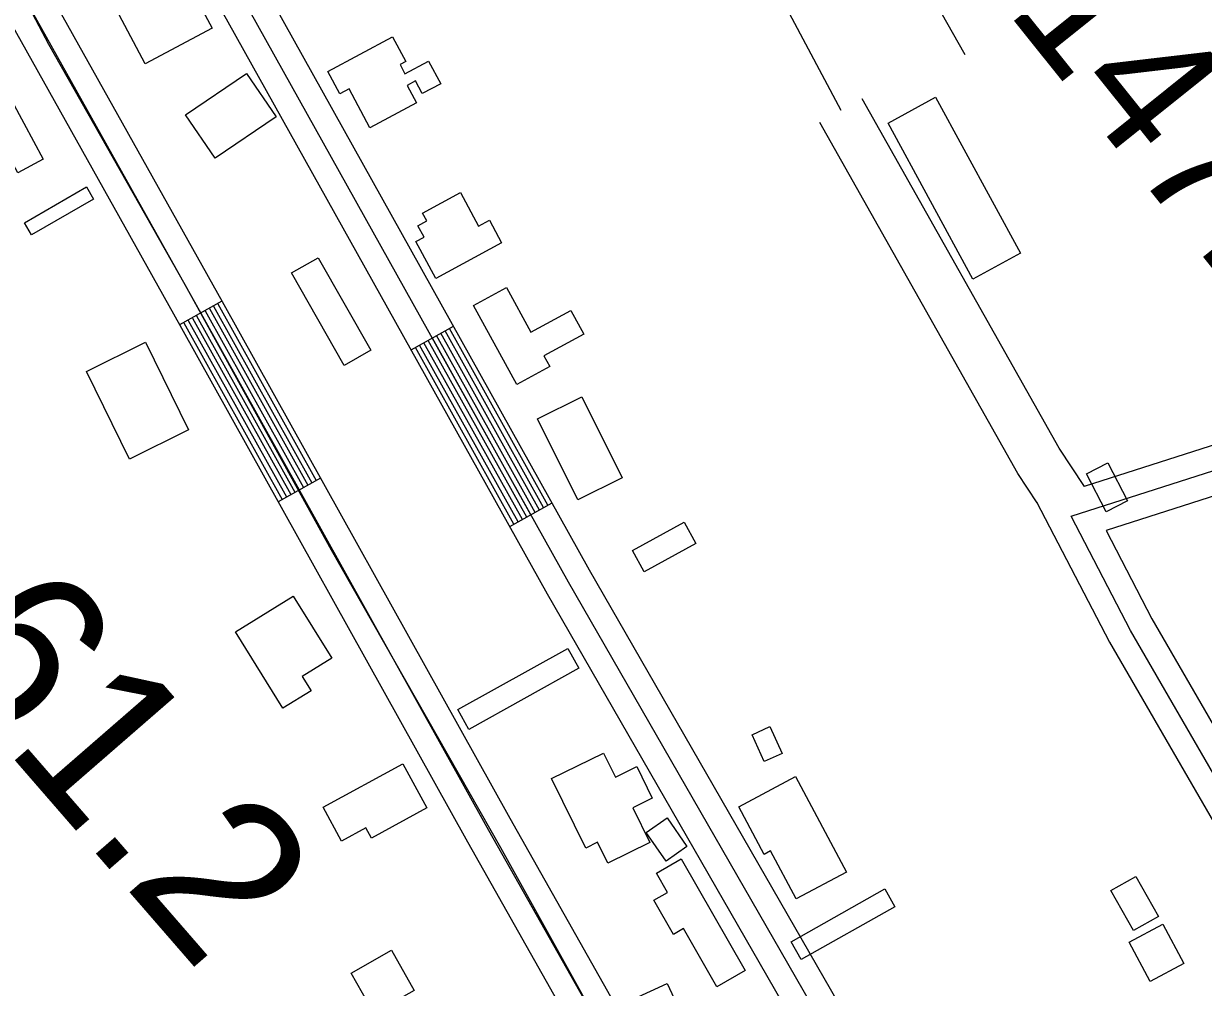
# Model space of a CAD drawing. Extents: x 3445503 to 3483459, y 540493 to 566012.
# Drawn here: x 3479688 to 3480417, y 558228 to 558823 of the extents above; entities that cross this region are included whole.
import ezdxf

# ---------------------------------------------------------------- set-up
doc = ezdxf.new("R2010")
doc.units = 0
for name, color, linetype in [('V-BLDG-OTLN', 7, 'Continuous'), ('V-DTCH-CNTR', 7, 'Continuous'), ('V-RIVR-RANG-IDEN', 7, 'Continuous'), ('V-ROAD-CNTR', 7, 'Continuous'), ('V-SURV-IDEN', 7, 'Continuous')]:
    doc.layers.add(name, color=color, linetype=linetype)

msp = doc.modelspace()

# ---------------------------------------------------------------- linework, layer by layer
at = {"layer": 'V-BLDG-OTLN'}
for points in [[(3479804.21, 558820.47), (3479762.97, 558798.42), (3479746.85, 558828.55), (3479759.27, 558835.19), (3479753.49, 558846), (3479762.7, 558850.93), (3479768.57, 558839.95), (3479788.18, 558850.44)], [(3479875.69, 558793.6), (3479915.75, 558815.08), (3479923.94, 558799.8), (3479920.33, 558797.86), (3479923.37, 558792.18), (3479937.96, 558800), (3479945.45, 558786.02), (3479934.08, 558779.93), (3479929.87, 558787.8), (3479924.68, 558785.01), (3479930.44, 558774.26), (3479901.78, 558758.89), (3479888.9, 558782.92), (3479883.08, 558779.81)], [(3479663.78, 558806.08), (3479699.77, 558739.5), (3479684.26, 558731.11), (3479648.26, 558797.69)], [(3479843.8, 558765.61), (3479806.06, 558740.01), (3479787.84, 558766.86), (3479825.58, 558792.46)], [(3480251.25, 558777.68), (3480303.67, 558681.33), (3480274.25, 558665.33), (3480221.83, 558761.68)], [(3479688.37, 558700.23), (3479726.68, 558722.3), (3479731.04, 558714.73), (3479692.73, 558692.65)], [(3479983.08, 558687.82), (3479942.42, 558665.76), (3479930.08, 558688.51), (3479935.16, 558691.26), (3479931.33, 558698.32), (3479936.92, 558701.35), (3479934.32, 558706.14), (3479957.65, 558718.8), (3479968.86, 558698.12), (3479975.53, 558701.72)], [(3479869.69, 558678.55), (3479902.21, 558621.38), (3479885.86, 558612.08), (3479853.33, 558669.24)], [(3479992.51, 558600.27), (3479965.81, 558649.17), (3479986.03, 558660.22), (3480001.13, 558632.58), (3480025.78, 558646.04), (3480033.83, 558631.3), (3480009.28, 558617.89), (3480012.84, 558611.37)], [(3479763.07, 558626.36), (3479789.75, 558572.17), (3479753.23, 558554.19), (3479726.55, 558608.38)], [(3480030.24, 558528.98), (3480005.3, 558579.05), (3480032.74, 558592.72), (3480057.68, 558542.65)], [(3480357.65, 558551.97), (3480369.88, 558528.33), (3480356.71, 558521.52), (3480344.48, 558545.16)], [(3480063.93, 558497.83), (3480095.85, 558515.31), (3480103.13, 558502.01), (3480071.21, 558484.53)], [(3479854.29, 558469.59), (3479878.13, 558431.27), (3479859.89, 558419.93), (3479865.39, 558411.09), (3479847.97, 558400.25), (3479818.63, 558447.41)], [(3480030.81, 558425), (3479962.83, 558387.13), (3479955.98, 558399.42), (3480023.97, 558437.29)], [(3480145.38, 558367.35), (3480137.82, 558383.89), (3480148.84, 558388.93), (3480156.4, 558372.38)], [(3480048.81, 558304.55), (3480042.43, 558317.51), (3480035.13, 558313.91), (3480014.01, 558356.81), (3480046.05, 558372.58), (3480053.37, 558357.72), (3480066.56, 558364.21), (3480076.18, 558344.67), (3480064.16, 558338.76), (3480074.7, 558317.3)], [(3479936.86, 558338.71), (3479902.69, 558320.14), (3479899.28, 558326.4), (3479884.27, 558318.24), (3479872.84, 558339.25), (3479922.03, 558365.99)], [(3480164.72, 558358.19), (3480196.17, 558299.08), (3480165, 558282.5), (3480149.24, 558312.12), (3480145.26, 558310), (3480129.58, 558339.49)], [(3480085.39, 558332.51), (3480097.61, 558314.81), (3480084.67, 558305.87), (3480072.45, 558323.57)], [(3480094.04, 558307.2), (3480133.54, 558238.25), (3480116.08, 558228.25), (3480095.52, 558264.15), (3480089.35, 558260.62), (3480077.21, 558281.82), (3480085.51, 558286.58), (3480078.72, 558298.43)], [(3480374.89, 558296.43), (3480388.87, 558271.6), (3480373.47, 558262.92), (3480359.48, 558287.75)], [(3480226.08, 558277.68), (3480168.14, 558245.05), (3480161.94, 558256.06), (3480219.88, 558288.69)], [(3480391.55, 558266.87), (3480404.6, 558242.64), (3480383.86, 558231.47), (3480370.81, 558255.71)], [(3479915.17, 558250.77), (3479929.11, 558226.02), (3479904.17, 558211.97), (3479890.23, 558236.72)], [(3480085.34, 558230.33), (3480095.19, 558209.13), (3480074.74, 558199.63), (3480064.89, 558220.83)]]:
    msp.add_lwpolyline(points, close=True, dxfattribs=at)
at = {"layer": 'V-DTCH-CNTR'}
for points in [[(3480241.67, 557854.51), (3480180.04, 557952.95), (3480083.68, 558132.07), (3479982.63, 558314.15), (3479878.08, 558498.01), (3479787.49, 558661.82), (3479703.27, 558810.33), (3479628.98, 558951.13), (3479544.74, 559096.11), (3479453.58, 559261.69), (3479417.99, 559322.77), (3479389.52, 559377.13), (3479361.29, 559423.58), (3479313.72, 559517.24), (3479225.46, 559676.34), (3479135.48, 559843.08), (3479040.81, 560011.62), (3478934.54, 560203.71), (3478848.6, 560359.27), (3478803.3, 560440)], [(3479784.14, 559684.52), (3479794.55, 559658.62), (3479802.33, 559640.29), (3479813.36, 559620.26), (3479818.09, 559611.47), (3479870.88, 559521.25), (3479939.97, 559394.57), (3480019.54, 559254.31), (3480101.44, 559108.76), (3480168.76, 558981.5), (3480269.25, 558804.12)], [(3480192.87, 558769.43), (3480129.14, 558889.62)]]:
    msp.add_lwpolyline(points, dxfattribs=at)
at = {"layer": 'V-ROAD-CNTR'}
for p, q in [((3479810.32, 558651.7), (3479784.14, 558637.04)), ((3479927.23, 558621.68), (3479953.43, 558636.3)), ((3479871.16, 558542.46), (3479844.95, 558527.87)), ((3479988.12, 558512.52), (3480014.32, 558527.14))]:
    msp.add_line(p, q, dxfattribs=at)
for points in [[(3480350.25, 557941.9), (3480037.5, 558485.59), (3479775.4, 558955.41), (3479531.76, 559394.68), (3479498.07, 559395.33), (3479472.95, 559389.03), (3479430.34, 559358.98), (3479418.11, 559335.77), (3479415.47, 559306.9), (3479615.12, 558938.99), (3479784.2, 558636.94), (3479961.98, 558317.74), (3480148.5, 557987.64), (3480221.55, 557849.2)], [(3480337.25, 557934.42), (3480024.45, 558478.2), (3479762.29, 558948.12), (3479522.83, 559379.85), (3479499.78, 559380.29), (3479479.31, 559375.16), (3479441.93, 559348.8), (3479432.78, 559331.43), (3479430.82, 559310.06), (3479628.26, 558946.23), (3479797.29, 558644.25), (3479975.06, 558325.08), (3480161.67, 557994.83), (3480234.81, 557856.2)], [(3480324.25, 557926.94), (3480011.4, 558470.8), (3479749.18, 558940.83), (3479513.91, 559365.02), (3479501.49, 559365.25), (3479485.67, 559361.29), (3479453.52, 559338.62), (3479447.44, 559327.08), (3479446.17, 559313.22), (3479641.39, 558953.47), (3479810.39, 558651.57), (3479988.14, 558332.42), (3480174.83, 558002.02), (3480248.08, 557863.2)], [(3480343.13, 558537.3), (3480327.66, 558560.96), (3480205.94, 558776.8)], [(3480313.97, 558527.08), (3480302.02, 558545.37), (3480179.8, 558762.07)], [(3479799.84, 558645.84), (3479799.91, 558645.72), (3479860.67, 558536.62)], [(3479802.46, 558647.31), (3479802.53, 558647.18), (3479863.29, 558538.08)], [(3479805.08, 558648.77), (3479805.15, 558648.65), (3479865.91, 558539.54)], [(3479807.69, 558650.24), (3479807.77, 558650.11), (3479868.54, 558541)], [(3479789.38, 558639.96), (3479789.44, 558639.86), (3479850.19, 558530.79)], [(3479792, 558641.43), (3479792.06, 558641.33), (3479852.81, 558532.25)], [(3479794.61, 558642.9), (3479794.67, 558642.79), (3479855.43, 558533.7)], [(3479797.23, 558644.37), (3479797.29, 558644.25), (3479858.05, 558535.16)], [(3479786.76, 558638.49), (3479786.82, 558638.4), (3479847.57, 558529.33)], [(3480006.46, 558522.75), (3479945.57, 558631.91)], [(3480009.08, 558524.21), (3479948.19, 558633.38)], [(3480011.7, 558525.68), (3479950.81, 558634.84)], [(3479993.36, 558515.44), (3479932.47, 558624.61)], [(3479995.98, 558516.91), (3479935.09, 558626.07)], [(3479998.6, 558518.37), (3479937.71, 558627.53)], [(3480001.22, 558519.83), (3479940.33, 558628.99)], [(3480003.84, 558521.29), (3479942.95, 558630.45)], [(3479990.74, 558513.98), (3479929.85, 558623.15)], [(3480711.45, 558211.83), (3480669.31, 558263.56), (3480618.32, 558309.62), (3480572.77, 558373.02), (3480501.96, 558508.89), (3480454.88, 558565.22), (3480431.08, 558565.47), (3480342.93, 558537.27)], [(3480575.89, 558110.74), (3480536.7, 558163.36), (3480371.74, 558448.27), (3480335.05, 558518.99), (3480433.34, 558550.44), (3480447.81, 558550.29), (3480489.41, 558500.52), (3480559.96, 558365.14), (3480607.07, 558299.56), (3480658.4, 558253.2), (3480699.82, 558202.35)], [(3480688.19, 558192.88), (3480647.49, 558242.84), (3480595.83, 558289.5), (3480547.15, 558357.25), (3480476.86, 558492.14), (3480440.73, 558535.36), (3480435.6, 558535.42), (3480356.55, 558510.12), (3480384.89, 558455.49), (3480549.25, 558171.62), (3480587.92, 558119.7)], [(3480313.54, 558527.86), (3480358.58, 558441.05), (3480524.15, 558155.09), (3480563.85, 558101.78)]]:
    msp.add_lwpolyline(points, dxfattribs=at)

# ---------------------------------------------------------------- texts
at = {"layer": 'V-RIVR-RANG-IDEN'}
msp.add_text('R-147.8', height=83, rotation=308.69241, dxfattribs=at).set_placement((3480221.16, 558922.94))
at = {"layer": 'V-SURV-IDEN'}
msp.add_text('4127+61.2', height=100, rotation=310.98385, dxfattribs=at).set_placement((3479380.57, 558715.51))

doc.saveas('drawing.dxf')
